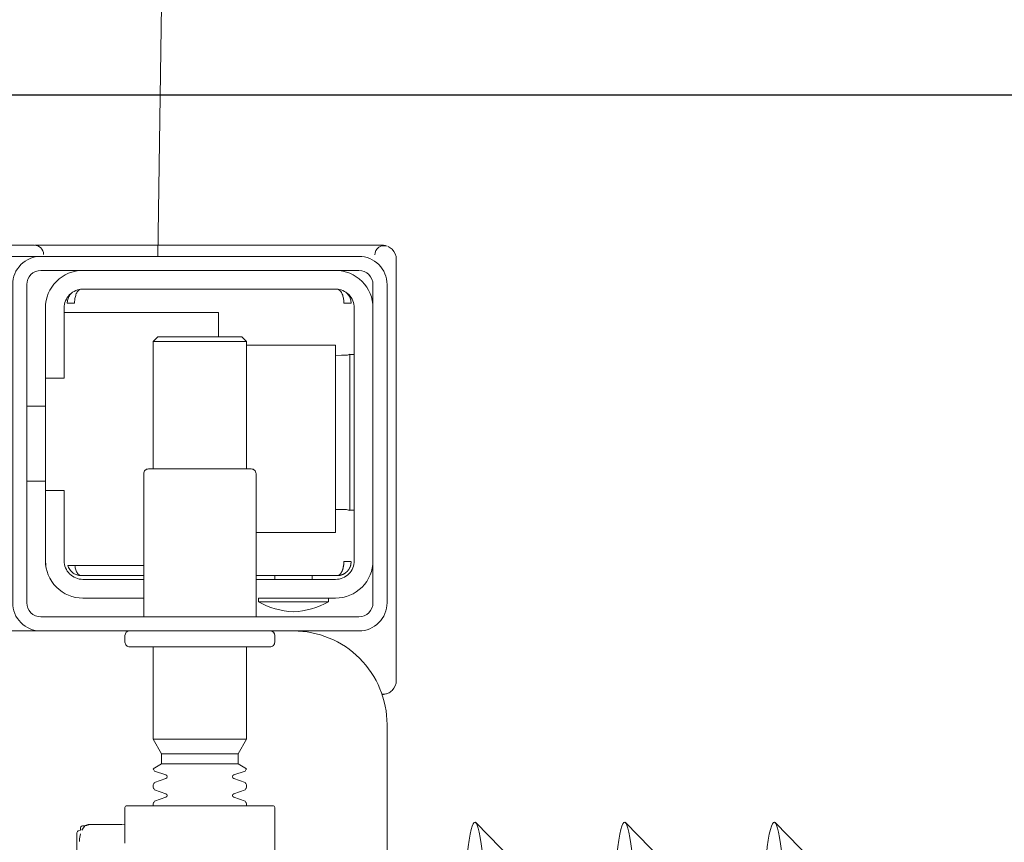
# Model space of a CAD drawing. Header units: millimetres. Extents: x 23192 to 177760, y -399809 to -79279.
# Tile 586 of 656: x 74614 to 74625, y -197709 to -197700. Entities that reach past the tile are written whole.
import ezdxf

# ---------------------------------------------------------------- set-up
doc = ezdxf.new("R2010")
doc.units = ezdxf.units.MM
doc.layers.get('0').update_dxf_attribs({"lineweight": 0})
doc.layers.add('!! 1_zabudowa GK', color=33, linetype='Continuous')
doc.layers.add('!! 2_wypos-sanitarne', color=240, linetype='Continuous', lineweight=9)
doc.layers.add('!!_@ wypos sanit nd', color=7, linetype='Continuous', lineweight=0, plot=False)
doc.styles.add('SIMPLEX', font='simplex.shx', dxfattribs={"width": 0.77})
doc.dimstyles.new('OL PB 200', dxfattribs={"dimscale": 4, "dimtxt": 5, "dimasz": 0.2, "dimexe": 10, "dimexo": 10, "dimgap": 1, "dimtad": 1, "dimdec": 1, "dimrnd": 0.5, "dimzin": 9, "dimdsep": 46, "dimtxsty": 'SIMPLEX', "dimblk": 'thick_MSz', "dimcen": 0.1, "dimdle": 8, "dimse1": 1, "dimse2": 1, "dimclrd": 256, "dimclre": 256, "dimclrt": 3, "dimadec": 1, "dimazin": 2, "dimtfac": 1, "dimtdec": 1, "dimtix": 1, "dimtofl": 0, "dimtmove": 2, "dimatfit": 3, "dimldrblk": 'thick_MSz', "dimfxl": 10, "dimfxlon": 1, "dimtolj": 1, "dimlwd": -1, "dimlwe": -1, "dimarcsym": 0})

# ---------------------------------------------------------------- blocks, each defined once
blk = doc.blocks.new('A$C324a30b8')
for points in [[(-0.17832, -0.47832), (-0.17797, -0.23916), (-0.17727, -0.11958), (-0.17552, 0)], [(-0.17552, 0), (0.17552, 0)]]:
    blk.add_lwpolyline(points)
blk = doc.blocks.new('A$C4ebe9e89')
for points in [[(-0.188, 0.14483), (-0.188, 0.06856, 0.414214), (-0.1878, 0.06836), (-0.17545, 0.06836), (-0.1722, 0.06836, 0.414214), (-0.172, 0.06856), (-0.172, 0.07236)], [(-0.15993, 0.04968), (-0.17248, 0.04968, 0.405519), (-0.172, 0.05018), (-0.172, 0.05088, 0.414214), (-0.1725, 0.05138), (-0.1875, 0.05138, 0.414214), (-0.188, 0.05088), (-0.188, 0.05018, 0.405519), (-0.18751, 0.04968), (-0.19, 0.04968, -0.414214), (-0.2, 0.05968), (-0.2, 0.13968, -0.266001), (-0.19506, 0.1483)], [(-0.185, 0.06836), (-0.185, 0.06812, -0.050055), (-0.18485, 0.06786), (-0.18364, 0.06745, -0.719897), (-0.18364, 0.06707), (-0.18485, 0.06666, -0.050055), (-0.185, 0.0664), (-0.185, 0.06612, -0.050055), (-0.18485, 0.06586), (-0.18364, 0.06545, -0.719897), (-0.18364, 0.06507), (-0.18485, 0.06466, -0.050055), (-0.185, 0.0644), (-0.1841, 0.06388), (-0.1841, 0.06282), (-0.185, 0.06126), (-0.185, 0.05138)], [(-0.175, 0.06836), (-0.175, 0.06812, 0.050055), (-0.17514, 0.06786), (-0.17636, 0.06745, 0.719897), (-0.17636, 0.06707), (-0.17514, 0.06666, 0.050055), (-0.175, 0.0664), (-0.175, 0.06612, 0.050055), (-0.17514, 0.06586), (-0.17636, 0.06545, 0.719897), (-0.17636, 0.06507), (-0.17514, 0.06466, 0.050055), (-0.175, 0.0644), (-0.1759, 0.06388), (-0.1759, 0.06282), (-0.175, 0.06126), (-0.175, 0.05138)], [(-0.20011, 0.05634, 0.091301), (-0.20055, 0.05604, 0.198909), (-0.20099, 0.05497)], [(-0.19944, 0.0564, 0.170835), (-0.20011, 0.05634)], [(-0.18625, 0.04656, 0.119096), (-0.19, 0.04764, 0.119096), (-0.19375, 0.04656)], [(-0.186, 0.04818), (-0.186, 0.03288, 0.414214), (-0.1855, 0.03238), (-0.1745, 0.03238, 0.414214), (-0.174, 0.03288), (-0.174, 0.04818)], [(-0.1985, 0.04218, -0.414214), (-0.1945, 0.04618), (-0.18625, 0.04618), (-0.18625, 0.04656), (-0.19375, 0.04656), (-0.19375, 0.04618)], [(-0.174, 0.04618), (-0.1675, 0.04618, -0.414214), (-0.1635, 0.04218), (-0.16353, 0.04268)], [(-0.186, 0.04418), (-0.1945, 0.04418, 0.414214), (-0.1965, 0.04218), (-0.1965, 0.01518, 0.414214), (-0.1945, 0.01318), (-0.1675, 0.01318, 0.414214), (-0.1655, 0.01518), (-0.1655, 0.02268), (-0.1635, 0.02268), (-0.1635, 0.04218)], [(-0.1635, 0.03468), (-0.1655, 0.03468), (-0.1655, 0.04218, 0.414214), (-0.1675, 0.04418), (-0.174, 0.04418)], [(-0.1945, 0.02025), (-0.19515, 0.02024), (-0.19542, 0.02024), (-0.1956, 0.02024), (-0.19567, 0.02024, 0.116465), (-0.19589, 0.02018), (-0.19601, 0.02013), (-0.19601, 0.03683), (-0.19589, 0.03678, 0.116465), (-0.19567, 0.03672), (-0.19542, 0.03672), (-0.19515, 0.03672), (-0.1945, 0.03671)], [(-0.1675, 0.01118, 0.414214), (-0.1635, 0.01518), (-0.1635, 0.02268)], [(-0.1985, 0.01518, 0.414214), (-0.1945, 0.01118)], [(-0.20099, 0.00998, 0.198909), (-0.20055, 0.00892, 0.091301), (-0.20011, 0.00862)], [(-0.16237, 0.00849), (-0.16249, 0.00849), (-0.16269, 0.00849), (-0.16294, 0.00849), (-0.16323, 0.00849), (-0.16357, 0.00849), (-0.16393, 0.00849), (-0.16428, 0.00849), (-0.19771, 0.00849), (-0.19841, 0.00849), (-0.19903, 0.00849), (-0.19948, 0.00849), (-0.19961, 0.00849), (-0.19973, 0.00851), (-0.19984, 0.00853), (-0.20003, 0.00859, 0.517033), (-0.1987, 0.00952)], [(-0.1633, 0.00948, 0.412536), (-0.1623, 0.00848), (-0.1125, 0.00848), (-0.11221, 0.00851), (-0.11193, 0.0086), (-0.11168, 0.00873), (-0.11145, 0.00892), (-0.11126, 0.00914), (-0.11112, 0.0094), (-0.11104, 0.00968)]]:
    blk.add_lwpolyline(points, format="xyb")
for points in [[(-0.16687, 0.08148), (-0.16687, 0.07124), (-0.16691, 0.07111), (-0.16701, 0.07103), (-0.16725, 0.07098), (-0.16725, 0.07071), (-0.16728, 0.07061), (-0.16735, 0.07054), (-0.16746, 0.0705), (-0.16762, 0.07049), (-0.16775, 0.07048), (-0.16789, 0.07046), (-0.16797, 0.07039), (-0.16807, 0.07036), (-0.1682, 0.07036), (-0.17167, 0.07036), (-0.172, 0.07041)], [(-0.24944, 0.07835), (-0.24147, 0.07016)], [(-0.24136, 0.07831), (-0.23341, 0.07831), (-0.22548, 0.07016)], [(-0.22538, 0.07831), (-0.21743, 0.07831), (-0.2095, 0.07016)], [(-0.16713, 0.07216), (-0.16714, 0.0719), (-0.16723, 0.07137)], [(-0.16738, 0.07096), (-0.16772, 0.07051), (-0.16829, 0.07036)], [(-0.1841, 0.06388), (-0.1759, 0.06388)], [(-0.1759, 0.06282), (-0.1841, 0.06282)], [(-0.175, 0.06126), (-0.185, 0.06126)], [(-0.20001, 0.05638), (-0.19987, 0.05642), (-0.19976, 0.05645), (-0.19962, 0.05647), (-0.19948, 0.05647)], [(-0.20099, 0.05497), (-0.20099, 0.00998)], [(-0.19478, 0.04378), (-0.186, 0.04378)], [(-0.192, 0.04418), (-0.192, 0.04378)], [(-0.188, 0.04418), (-0.188, 0.04378)], [(-0.16664, 0.04268), (-0.16666, 0.04284), (-0.16669, 0.04295), (-0.16672, 0.04306), (-0.16675, 0.04316), (-0.16679, 0.04326), (-0.16683, 0.04337), (-0.16689, 0.04346), (-0.16694, 0.04355), (-0.16701, 0.04363), (-0.1671, 0.0437), (-0.16718, 0.04375), (-0.16728, 0.04378), (-0.16718, 0.04377), (-0.16708, 0.04376), (-0.16696, 0.04373), (-0.16686, 0.0437), (-0.16677, 0.04367), (-0.16666, 0.04362), (-0.16657, 0.04357), (-0.16646, 0.0435), (-0.16636, 0.04342), (-0.16627, 0.04334), (-0.16618, 0.04324), (-0.1661, 0.04314), (-0.16603, 0.04303), (-0.16597, 0.04292), (-0.16592, 0.0428), (-0.16588, 0.04268), (-0.174, 0.04268)], [(-0.174, 0.04378), (-0.16722, 0.04378)], [(-0.185, 0.01918), (-0.1945, 0.01918), (-0.1945, 0.03918), (-0.186, 0.03918)], [(-0.19591, 0.03679), (-0.19602, 0.03679), (-0.19616, 0.03679), (-0.19632, 0.03679), (-0.1965, 0.03679)], [(-0.1615, 0.03368), (-0.1635, 0.03368)], [(-0.185, 0.03238), (-0.185, 0.01876), (-0.1845, 0.01826), (-0.1755, 0.01826), (-0.175, 0.01876), (-0.175, 0.03238)], [(-0.1615, 0.02568), (-0.1635, 0.02568)], [(-0.1965, 0.02017), (-0.19632, 0.02017), (-0.19616, 0.02017), (-0.19602, 0.02017), (-0.19591, 0.02017)], [(-0.175, 0.01876), (-0.185, 0.01876)], [(-0.182, 0.01826), (-0.182, 0.01568), (-0.1655, 0.01568)], [(-0.16636, 0.01353), (-0.16625, 0.01364), (-0.16618, 0.01371), (-0.16612, 0.01379), (-0.16606, 0.01388), (-0.166, 0.01398), (-0.16596, 0.01407), (-0.16592, 0.01417), (-0.16589, 0.01428), (-0.16586, 0.01438), (-0.16584, 0.01449), (-0.16583, 0.01459), (-0.16583, 0.01469), (-0.16593, 0.01468), (-0.16606, 0.01468), (-0.1663, 0.01468), (-0.1664, 0.01468), (-0.16651, 0.01468), (-0.16661, 0.01468), (-0.16661, 0.01458), (-0.16662, 0.01448), (-0.16663, 0.01438), (-0.16664, 0.01428), (-0.16665, 0.01418), (-0.16667, 0.01407), (-0.1667, 0.01397), (-0.16673, 0.01387), (-0.16676, 0.01377), (-0.1668, 0.01366), (-0.16685, 0.01356), (-0.1669, 0.01347), (-0.16697, 0.01338), (-0.16704, 0.01331), (-0.16712, 0.01325), (-0.16725, 0.01318), (-0.19475, 0.01318), (-0.19493, 0.01328), (-0.19501, 0.01336), (-0.19507, 0.01344), (-0.19513, 0.01353), (-0.19518, 0.01363), (-0.19522, 0.01372), (-0.19526, 0.01383), (-0.19529, 0.01393), (-0.19532, 0.01405), (-0.19534, 0.01415), (-0.19536, 0.01425), (-0.19537, 0.01435), (-0.19538, 0.01446), (-0.19538, 0.01458), (-0.19539, 0.01468), (-0.19617, 0.01467), (-0.19616, 0.01456), (-0.19615, 0.01446), (-0.19613, 0.01435), (-0.1961, 0.01425), (-0.19607, 0.01415), (-0.19603, 0.01405), (-0.19598, 0.01395), (-0.19592, 0.01386), (-0.19586, 0.01377), (-0.19579, 0.01369), (-0.19571, 0.01361), (-0.19563, 0.01353)]]:
    blk.add_lwpolyline(points)
for points in [[(-0.2, 0.01268), (-0.2, 0.04668, -0.414214), (-0.197, 0.04968), (-0.163, 0.04968, -0.414214), (-0.16, 0.04668), (-0.16, 0.01268, -0.414214), (-0.163, 0.00968), (-0.197, 0.00968, -0.414214)], [(-0.1615, 0.04668), (-0.1615, 0.01268, -0.414214), (-0.163, 0.01118), (-0.197, 0.01118, -0.414214), (-0.1985, 0.01268), (-0.1985, 0.04668, -0.414214), (-0.197, 0.04818), (-0.163, 0.04818, -0.414214)]]:
    blk.add_lwpolyline(points, format="xyb", close=True)
blk.add_lwpolyline([(-0.19467, 0.04378), (-0.19466, 0.04378), (-0.19466, 0.04378), (-0.19466, 0.04378), (-0.19466, 0.04378), (-0.19466, 0.04378), (-0.19466, 0.04378), (-0.19466, 0.04378), (-0.19466, 0.04378), (-0.19466, 0.04378), (-0.19466, 0.04378), (-0.19466, 0.04378), (-0.19466, 0.04378), (-0.19466, 0.04378), (-0.19466, 0.04378), (-0.19466, 0.04378), (-0.19466, 0.04378), (-0.19467, 0.04378), (-0.19467, 0.04378), (-0.19467, 0.04378), (-0.19467, 0.04378), (-0.19468, 0.04378), (-0.19468, 0.04378), (-0.19469, 0.04378), (-0.1947, 0.04378), (-0.1947, 0.04378), (-0.19471, 0.04378), (-0.19471, 0.04378), (-0.19471, 0.04378), (-0.19471, 0.04378), (-0.19472, 0.04378), (-0.19472, 0.04378), (-0.19472, 0.04377), (-0.19472, 0.04377), (-0.19473, 0.04377), (-0.19473, 0.04377), (-0.19473, 0.04377), (-0.19473, 0.04377), (-0.19473, 0.04377), (-0.19473, 0.04377), (-0.19474, 0.04377), (-0.19474, 0.04377), (-0.19474, 0.04377), (-0.19474, 0.04377), (-0.19474, 0.04377), (-0.19475, 0.04377), (-0.19475, 0.04377), (-0.19475, 0.04377), (-0.19475, 0.04377), (-0.19476, 0.04377), (-0.19476, 0.04377), (-0.19476, 0.04377), (-0.19477, 0.04376), (-0.19477, 0.04376), (-0.19477, 0.04376), (-0.19478, 0.04376), (-0.19479, 0.04376), (-0.19479, 0.04376), (-0.1948, 0.04375), (-0.19481, 0.04375), (-0.19481, 0.04375), (-0.19482, 0.04374), (-0.19483, 0.04374), (-0.19483, 0.04374), (-0.19484, 0.04373), (-0.19485, 0.04373), (-0.19485, 0.04373), (-0.19486, 0.04372), (-0.19487, 0.04372), (-0.19488, 0.04371), (-0.19488, 0.04371), (-0.19489, 0.0437), (-0.1949, 0.0437), (-0.1949, 0.04369), (-0.19491, 0.04369), (-0.19492, 0.04368), (-0.19493, 0.04368), (-0.19493, 0.04367), (-0.19494, 0.04367), (-0.19495, 0.04366), (-0.19495, 0.04366), (-0.19496, 0.04365), (-0.19497, 0.04364), (-0.19497, 0.04364), (-0.19498, 0.04363), (-0.19499, 0.04362), (-0.19499, 0.04362), (-0.195, 0.04361), (-0.19501, 0.0436), (-0.19501, 0.04359), (-0.19502, 0.04359), (-0.19503, 0.04358), (-0.19503, 0.04357), (-0.19504, 0.04356), (-0.19504, 0.04356), (-0.19505, 0.04355), (-0.19506, 0.04354), (-0.19506, 0.04353), (-0.19507, 0.04352), (-0.19508, 0.04351), (-0.19508, 0.0435), (-0.19509, 0.04349), (-0.19509, 0.04349), (-0.1951, 0.04348), (-0.19511, 0.04347), (-0.19511, 0.04346), (-0.19512, 0.04345), (-0.19512, 0.04344), (-0.19513, 0.04343), (-0.19513, 0.04342), (-0.19514, 0.04341), (-0.19515, 0.0434), (-0.19515, 0.04339), (-0.19516, 0.04338), (-0.19516, 0.04337), (-0.19517, 0.04336), (-0.19517, 0.04334), (-0.19518, 0.04333), (-0.19518, 0.04332), (-0.19519, 0.04331), (-0.19519, 0.0433), (-0.1952, 0.04329), (-0.1952, 0.04328), (-0.19521, 0.04327), (-0.19521, 0.04325), (-0.19522, 0.04324), (-0.19522, 0.04323), (-0.19523, 0.04322), (-0.19523, 0.04321), (-0.19524, 0.04319), (-0.19524, 0.04318), (-0.19525, 0.04317), (-0.19525, 0.04316), (-0.19526, 0.04313), (-0.19527, 0.04311), (-0.19527, 0.04308), (-0.19528, 0.04306), (-0.19529, 0.04303), (-0.1953, 0.043), (-0.1953, 0.04298), (-0.19531, 0.04295), (-0.19532, 0.04292), (-0.19532, 0.0429), (-0.19533, 0.04287), (-0.19533, 0.04285), (-0.19534, 0.04282), (-0.19534, 0.04279), (-0.19535, 0.04277), (-0.19535, 0.04274), (-0.19536, 0.04271), (-0.19536, 0.04269), (-0.19536, 0.04266), (-0.19537, 0.04263), (-0.19537, 0.04261), (-0.19537, 0.04258), (-0.19537, 0.04257), (-0.19537, 0.04256), (-0.19537, 0.04255), (-0.19537, 0.04255), (-0.19537, 0.04254), (-0.19538, 0.04253), (-0.19538, 0.04253), (-0.19538, 0.04252), (-0.19538, 0.04252), (-0.19538, 0.04251), (-0.19538, 0.04251), (-0.19538, 0.0425), (-0.19538, 0.04249), (-0.19538, 0.04249), (-0.19538, 0.04248), (-0.19538, 0.04248), (-0.19538, 0.04248), (-0.19538, 0.04247), (-0.19538, 0.04247), (-0.19538, 0.04246), (-0.19538, 0.04246), (-0.19538, 0.04246), (-0.19538, 0.04245), (-0.19538, 0.04245), (-0.19538, 0.04245), (-0.19538, 0.04244), (-0.19538, 0.04244), (-0.19538, 0.04244), (-0.19538, 0.04244), (-0.19538, 0.04243), (-0.19538, 0.04243), (-0.19538, 0.04243), (-0.19538, 0.04242), (-0.19538, 0.04242), (-0.19538, 0.04241), (-0.19538, 0.04241), (-0.19538, 0.0424), (-0.19538, 0.0424), (-0.19538, 0.04239), (-0.19538, 0.04239), (-0.19538, 0.04239), (-0.19538, 0.04238), (-0.19538, 0.04238), (-0.19538, 0.04237), (-0.19538, 0.04237), (-0.19538, 0.04236), (-0.19538, 0.04236), (-0.19538, 0.04235), (-0.19538, 0.04235), (-0.19538, 0.04234), (-0.19538, 0.04234), (-0.19538, 0.04234), (-0.19538, 0.04233), (-0.19538, 0.04232), (-0.19538, 0.04232), (-0.19538, 0.04231), (-0.19538, 0.04231), (-0.19538, 0.04231), (-0.19538, 0.0423), (-0.19538, 0.0423), (-0.19538, 0.04229), (-0.19538, 0.04229), (-0.19538, 0.04229), (-0.19538, 0.04229), (-0.19538, 0.04228), (-0.19538, 0.04228), (-0.19538, 0.04228), (-0.19538, 0.04228), (-0.19539, 0.04228), (-0.19539, 0.04228), (-0.19539, 0.04228), (-0.19539, 0.04227), (-0.19539, 0.04227), (-0.1954, 0.04227), (-0.1954, 0.04227), (-0.1954, 0.04227), (-0.1954, 0.04227), (-0.19541, 0.04227), (-0.19541, 0.04227), (-0.19542, 0.04227), (-0.19542, 0.04227), (-0.19543, 0.04228), (-0.19544, 0.04228), (-0.19545, 0.04228), (-0.19545, 0.04228), (-0.19546, 0.04228), (-0.19546, 0.04228), (-0.19546, 0.04228), (-0.19547, 0.04228), (-0.19548, 0.04228), (-0.19549, 0.04228), (-0.19549, 0.04228), (-0.1955, 0.04228), (-0.19551, 0.04228), (-0.19552, 0.04228), (-0.19553, 0.04228), (-0.19554, 0.04228), (-0.19555, 0.04228), (-0.19556, 0.04228), (-0.19557, 0.04228), (-0.19558, 0.04228), (-0.19559, 0.04228), (-0.19561, 0.04228), (-0.19563, 0.04228), (-0.19565, 0.04228), (-0.19568, 0.04228), (-0.1957, 0.04228), (-0.19574, 0.04228), (-0.19576, 0.04228), (-0.19578, 0.04228), (-0.19595, 0.04228), (-0.19596, 0.04228), (-0.19598, 0.04228), (-0.19599, 0.04228), (-0.196, 0.04228), (-0.19602, 0.04228), (-0.19603, 0.04228), (-0.19604, 0.04228), (-0.19605, 0.04228), (-0.19606, 0.04228), (-0.19607, 0.04228), (-0.19608, 0.04228), (-0.19609, 0.04228), (-0.1961, 0.04228), (-0.19611, 0.04228), (-0.19612, 0.04228), (-0.19613, 0.04229), (-0.19613, 0.04229), (-0.19614, 0.04229), (-0.19614, 0.04229), (-0.19615, 0.04229), (-0.19615, 0.04229), (-0.19615, 0.04229), (-0.19615, 0.04229), (-0.19616, 0.04229), (-0.19616, 0.04229), (-0.19616, 0.04228), (-0.19616, 0.04228), (-0.19616, 0.04228), (-0.19616, 0.04228), (-0.19616, 0.04228), (-0.19616, 0.04228), (-0.19616, 0.04227), (-0.19616, 0.04227), (-0.19616, 0.04227), (-0.19617, 0.04227), (-0.19617, 0.04227), (-0.19617, 0.04227), (-0.19617, 0.04227), (-0.19617, 0.04227), (-0.19617, 0.04227), (-0.19617, 0.04227), (-0.19617, 0.04228), (-0.19617, 0.04228), (-0.19617, 0.04228), (-0.19617, 0.04229), (-0.19617, 0.04229), (-0.19617, 0.04229), (-0.19617, 0.0423), (-0.19617, 0.04231), (-0.19617, 0.04232), (-0.19617, 0.04233), (-0.19617, 0.04234), (-0.19616, 0.04234), (-0.19616, 0.04234), (-0.19616, 0.04235), (-0.19616, 0.04235), (-0.19616, 0.04236), (-0.19616, 0.04236), (-0.19616, 0.04237), (-0.19616, 0.04238), (-0.19616, 0.04239), (-0.19616, 0.04239), (-0.19616, 0.0424), (-0.19616, 0.0424), (-0.19616, 0.04241), (-0.19616, 0.04241), (-0.19616, 0.04241), (-0.19616, 0.04242), (-0.19616, 0.04242), (-0.19616, 0.04243), (-0.19616, 0.04243), (-0.19616, 0.04244), (-0.19616, 0.04244), (-0.19616, 0.04245), (-0.19616, 0.04245), (-0.19616, 0.04246), (-0.19616, 0.04246), (-0.19615, 0.04246), (-0.19615, 0.04246), (-0.19615, 0.04247), (-0.19615, 0.04247), (-0.19615, 0.04248), (-0.19615, 0.04248), (-0.19615, 0.04248), (-0.19615, 0.04249), (-0.19615, 0.04249), (-0.19615, 0.0425), (-0.19615, 0.04251), (-0.19615, 0.04251), (-0.19615, 0.04252), (-0.19615, 0.04252), (-0.19614, 0.04253), (-0.19614, 0.04254), (-0.19614, 0.04254), (-0.19614, 0.04255), (-0.19614, 0.04256), (-0.19614, 0.04256), (-0.19614, 0.04257), (-0.19614, 0.04258), (-0.19613, 0.04259), (-0.19613, 0.0426), (-0.19613, 0.0426), (-0.19613, 0.04261), (-0.19612, 0.04263), (-0.19612, 0.04264), (-0.19612, 0.04266), (-0.19611, 0.04268), (-0.19611, 0.04269), (-0.1961, 0.04271), (-0.1961, 0.04273), (-0.19609, 0.04274), (-0.19609, 0.04276), (-0.19608, 0.04277), (-0.19608, 0.04279), (-0.19607, 0.04281), (-0.19606, 0.04282), (-0.19606, 0.04284), (-0.19605, 0.04285), (-0.19605, 0.04287), (-0.19604, 0.04288), (-0.19603, 0.0429), (-0.19602, 0.04291), (-0.19602, 0.04293), (-0.19601, 0.04295), (-0.196, 0.04296), (-0.19599, 0.04298), (-0.19599, 0.04299), (-0.19598, 0.043), (-0.19597, 0.04302), (-0.19596, 0.04303), (-0.19595, 0.04305), (-0.19595, 0.04306), (-0.19594, 0.04308), (-0.19593, 0.04309), (-0.19592, 0.04311), (-0.19591, 0.04312), (-0.1959, 0.04313), (-0.19589, 0.04315), (-0.19588, 0.04316), (-0.19587, 0.04317), (-0.19586, 0.04319), (-0.19585, 0.0432), (-0.19584, 0.04321), (-0.19583, 0.04323), (-0.19582, 0.04324), (-0.19581, 0.04325), (-0.1958, 0.04327), (-0.19578, 0.04328), (-0.19577, 0.04329), (-0.19576, 0.0433), (-0.19575, 0.04332), (-0.19574, 0.04333), (-0.19573, 0.04334), (-0.19571, 0.04335), (-0.1957, 0.04336), (-0.19569, 0.04338), (-0.19568, 0.04339), (-0.19567, 0.0434), (-0.19565, 0.04341), (-0.19564, 0.04342), (-0.19563, 0.04343), (-0.19561, 0.04344), (-0.1956, 0.04345), (-0.19559, 0.04346), (-0.19557, 0.04347), (-0.19556, 0.04348), (-0.19555, 0.04349), (-0.19553, 0.0435), (-0.19552, 0.04351), (-0.19551, 0.04352), (-0.19549, 0.04353), (-0.19548, 0.04354), (-0.19546, 0.04355), (-0.19545, 0.04356), (-0.19543, 0.04357), (-0.19542, 0.04358), (-0.19541, 0.04358), (-0.19539, 0.04359), (-0.19538, 0.0436), (-0.19536, 0.04361), (-0.19535, 0.04362), (-0.19533, 0.04362), (-0.19532, 0.04363), (-0.1953, 0.04364), (-0.19529, 0.04365), (-0.19527, 0.04365), (-0.19525, 0.04366), (-0.19524, 0.04367), (-0.19522, 0.04367), (-0.19521, 0.04368), (-0.19519, 0.04368), (-0.19518, 0.04369), (-0.19516, 0.0437), (-0.19514, 0.0437), (-0.19513, 0.04371), (-0.19511, 0.04371), (-0.1951, 0.04372), (-0.19508, 0.04372), (-0.19506, 0.04373), (-0.19505, 0.04373), (-0.19503, 0.04373), (-0.19501, 0.04374), (-0.195, 0.04374), (-0.19498, 0.04375), (-0.19496, 0.04375), (-0.19495, 0.04375), (-0.19493, 0.04376), (-0.19491, 0.04376), (-0.19491, 0.04376), (-0.1949, 0.04376), (-0.19489, 0.04376), (-0.19488, 0.04376), (-0.19487, 0.04377), (-0.19486, 0.04377), (-0.19485, 0.04377), (-0.19483, 0.04377), (-0.19482, 0.04377), (-0.19481, 0.04377), (-0.1948, 0.04377), (-0.19479, 0.04377), (-0.19479, 0.04377), (-0.19478, 0.04377), (-0.19478, 0.04378), (-0.19477, 0.04378), (-0.19476, 0.04378), (-0.19475, 0.04378), (-0.19475, 0.04378), (-0.19474, 0.04378), (-0.19474, 0.04378), (-0.19473, 0.04378), (-0.19473, 0.04378), (-0.19471, 0.04378), (-0.1947, 0.04378), (-0.1947, 0.04378), (-0.19469, 0.04378), (-0.19469, 0.04378), (-0.19469, 0.04378), (-0.19469, 0.04378), (-0.19469, 0.04378), (-0.19468, 0.04378), (-0.19468, 0.04378), (-0.19468, 0.04378), (-0.19467, 0.04378), (-0.19467, 0.04378), (-0.19467, 0.04378), (-0.19467, 0.04378)], close=True)
for centre, major_axis, ratio, start_param, end_param in [((-0.24136, 0.12581), (0, 0.0557), 0.04256, 0.705617, 3.691026), ((-0.22538, 0.12581), (0, 0.0557), 0.04256, 0.705617, 3.691026), ((-0.20939, 0.12581), (0, 0.0557), 0.04256, 0.705617, 3.691026), ((-0.16723, 0.07118), (0.000013, -0.0002), 0.223, 6.276731, 6.276777), ((-0.16763, 0.07069), (0.000004, -0.0002), 0.133184, 6.278107, 6.278112)]:
    blk.add_ellipse(centre, major_axis=major_axis, ratio=ratio, start_param=start_param, end_param=end_param)
blk = doc.blocks.new('thick_MSz')
for p, q in [((0, 15), (0, -15)), ((-10, 0), (10, 0))]:
    blk.add_line(p, q)
at = {"const_width": 2, "elevation": 2}
blk.add_lwpolyline([(-7.071, -7.071), (7.071, 7.071)], dxfattribs=at)
blk = doc.blocks.new('*D1793')
at = {"transparency": 16777216}
blk.add_line((74545.846, -197804.085), (74754.493, -197804.085), dxfattribs=at)
at = {"layer": 'DEFPOINTS', "color": 0, "transparency": 16777216}
for p in [(74545.046, -197700.762), (74755.293, -197700.762), (74755.293, -197804.085)]:
    blk.add_point(p, dxfattribs=at)
at = {"transparency": 16777216, "xscale": 0.8, "yscale": 0.8, "zscale": 0.8, "rotation": 180}
blk.add_blockref('thick_MSz', (74545.046, -197804.085), dxfattribs=at)
at = {"transparency": 16777216, "xscale": 0.8, "yscale": 0.8, "zscale": 0.8}
blk.add_blockref('thick_MSz', (74755.293, -197804.085), dxfattribs=at)
at = {"color": 3, "transparency": 16777216, "insert": (74650.17, -197790.085), "char_height": 20, "attachment_point": 5, "style": 'SIMPLEX'}
blk.add_mtext('\\A1;210', dxfattribs=at)

msp = doc.modelspace()

# ---------------------------------------------------------------- linework, layer by layer
at = {"layer": '!! 1_zabudowa GK'}
msp.add_lwpolyline([(74755.29274, -197701.0883), (74545.04643, -197701.0883)], dxfattribs=at)

# ---------------------------------------------------------------- block references
at = {"layer": '!! 2_wypos-sanitarne', "xscale": 100, "yscale": 100, "zscale": 100, "rotation": 180}
msp.add_blockref('A$C324a30b8', (74598.31195, -197702.80925), dxfattribs=at)
at = {"layer": '!!_@ wypos sanit nd', "xscale": 100, "yscale": 100, "zscale": 100, "rotation": 180}
msp.add_blockref('A$C4ebe9e89', (74598.31195, -197701.84125), dxfattribs=at)

# ---------------------------------------------------------------- dimensions: what is measured, and where the dimension line sits
dim = msp.add_linear_dim(base=(74755.29274, -197804.08482), p1=(74545.04643, -197700.76241), p2=(74755.29274, -197700.76241), dimstyle='OL PB 200')
dim.commit()
dim.dimension.update_dxf_attribs({"geometry": '*D1793', "text_midpoint": (74650.16959, -197790.08482)})

doc.saveas('drawing.dxf')
